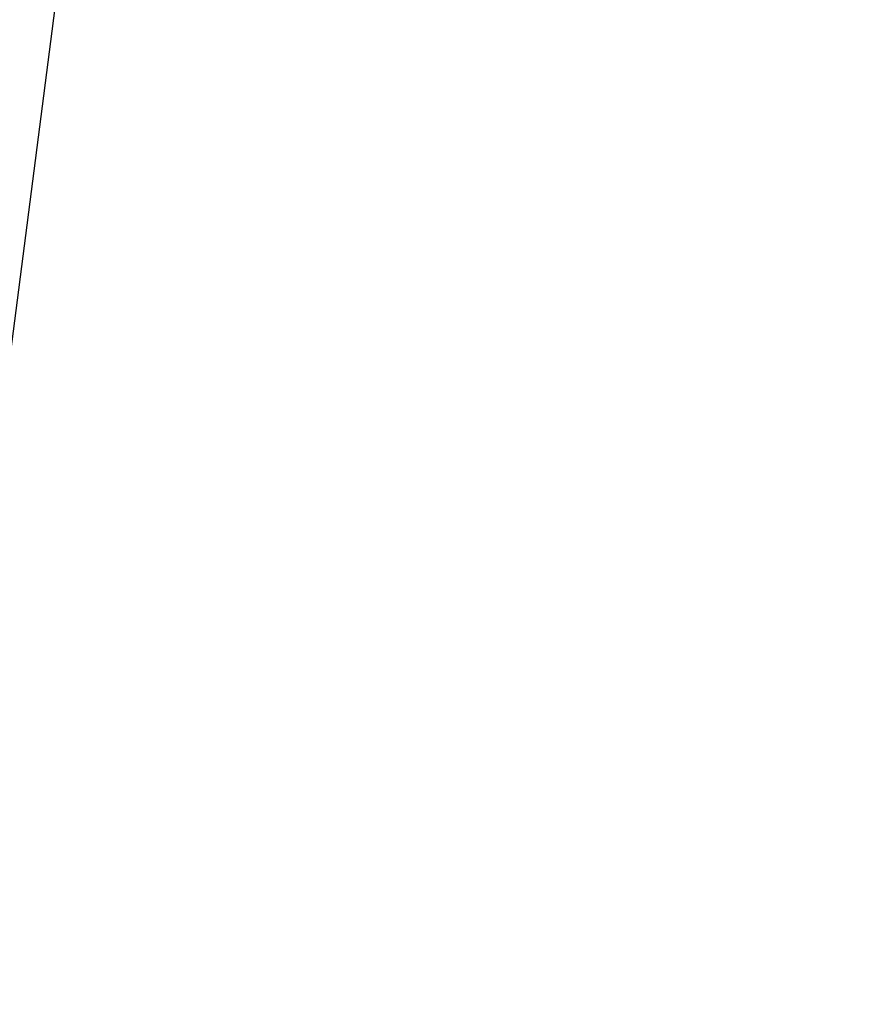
# Model space of a CAD drawing. Header units: metres. Extents: x 163628 to 168255, y 402691 to 405367.
# Tile 459 of 656: x 165517.87 to 165519.13, y 403927.29 to 403928.78. Entities that reach past the tile are written whole.
import ezdxf
from ezdxf import colors
from ezdxf.entities.mleader import LeaderData, LeaderLine
from ezdxf.math import Vec2, Vec3

# ---------------------------------------------------------------- set-up
doc = ezdxf.new("R2010")
doc.units = ezdxf.units.M
doc.layers.add('X-CA190022.004-UO-BBM_bebording bebakening markering_v0.1$0$X-XX-AL-T25- LEADER BOVENGRONDSE INFRA', color=7, linetype='Continuous', lineweight=25)
doc.styles.add('X-CA190022.004-UO-BBM_bebording bebakening markering_v0.1$0$NLCS-ISO-M200-T25', font='NLCS-ISO.ttf', dxfattribs={"height": 0.5})

msp = doc.modelspace()

# ---------------------------------------------------------------- leaders
at = {"layer": 'X-CA190022.004-UO-BBM_bebording bebakening markering_v0.1$0$X-XX-AL-T25- LEADER BOVENGRONDSE INFRA'}
ml = msp.add_multileader_mtext('Standard', dxfattribs=at)
ml.set_content('Toepassen Bikescout\\Pdoor derden \\P(Kruising Gasthuisstraat)', color=256, style='X-CA190022.004-UO-BBM_bebording bebakening markering_v0.1$0$NLCS-ISO-M200-T25')
ml.set_leader_properties(color=256, linetype='ByLayer', lineweight=-1)
ml.build(insert=Vec2(0, 0))
ml.multileader.update_dxf_attribs({"text_left_attachment_type": 5, "text_right_attachment_type": 5, "dogleg_length": 0.5, "arrow_head_size": 0.5})
ctx = ml.context
ctx.base_point, ctx.char_height, ctx.arrow_head_size, ctx.landing_gap_size, ctx.plane_origin, ctx.plane_x_axis, ctx.plane_y_axis = Vec3(165512.0222, 403922.1752), 0.5, 0.5, 0.18, Vec3(165501.3098, 403921.5966), Vec3(0.692919, 0.721016), Vec3(-0.721016, 0.692919)
ctx.left_attachment, ctx.right_attachment = 5, 5
notes = []
notes.append((ctx, [(1, (1, 1, 0), (165517.8497, 403928.239), (-0.692919, -0.721016), 0.5, [(1, [(165519.111, 403937.999)], 0, [])])]))
ctx.mtext.insert, ctx.mtext.text_direction, ctx.mtext.rotation, ctx.mtext.width, ctx.mtext.flow_direction = Vec3(165510.4406, 403923.9449), Vec3(0.692919, 0.721016), 0.805267, 7.661216, 5
ctx.mtext.has_bg_fill, ctx.mtext.bg_color, ctx.mtext.bg_scale_factor, ctx.mtext.bg_transparency, ctx.mtext.use_window_bg_color = 1, -1027028792, 1.5, 0, 1
for ctx, leaders in notes:
    for number, flags, end, landing, length, lines in leaders:
        leader = LeaderData()
        leader.index, (leader.has_last_leader_line, leader.has_dogleg_vector, leader.attachment_direction) = number, flags
        leader.last_leader_point, leader.dogleg_vector, leader.dogleg_length = Vec3(end), Vec3(landing), length
        for number, points, colour, breaks in lines:
            line = LeaderLine()
            line.index, line.vertices, line.color, line.breaks = number, Vec3.list(points), colors.encode_raw_color(colour), breaks
            leader.lines.append(line)
        ctx.leaders.append(leader)

doc.saveas('drawing.dxf')
